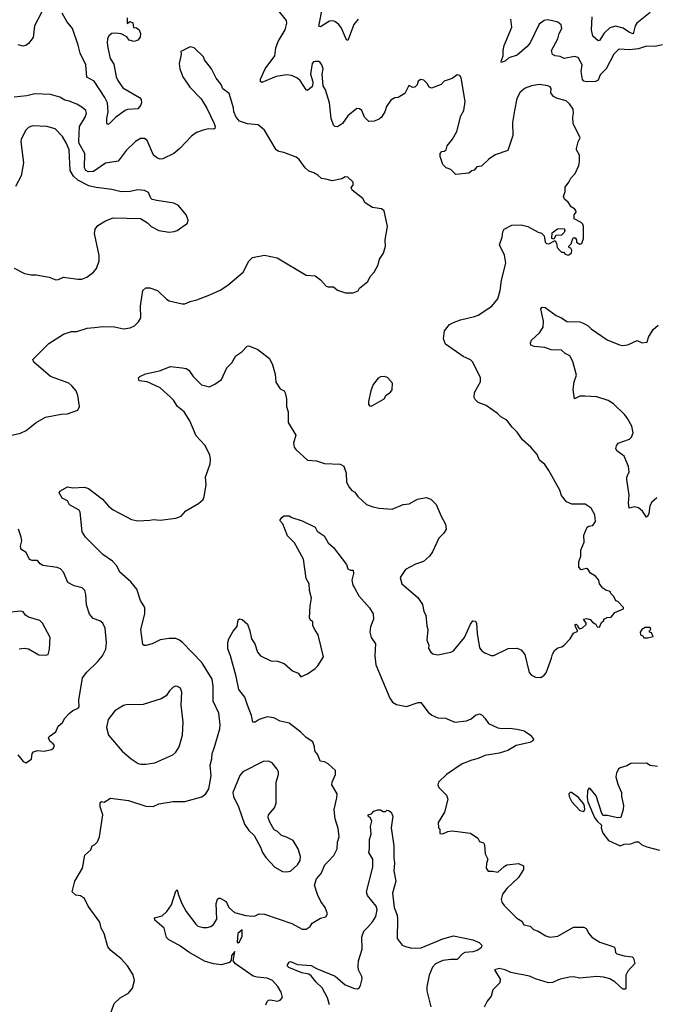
# Model space of a CAD drawing. Extents: x 1839239 to 1929705, y 762242 to 910352.
# Tile 329 of 429: x 1854698 to 1859574, y 888382 to 895932. Entities that reach past the tile are written whole.
import ezdxf

# ---------------------------------------------------------------- set-up
doc = ezdxf.new("R2010")
doc.units = 0

msp = doc.modelspace()

# ---------------------------------------------------------------- linework, layer by layer
at = {"layer": '0CON10XD'}
for points in [[(1854890.5, 896035), (1854811.8, 895885), (1854801.5, 895795), (1854765, 895749.4), (1854745, 895733.3), (1854725, 895728.1), (1854685, 895739.4)], [(1857295, 895936.7), (1857262, 895895), (1857215, 895772.5), (1857205, 895777.5), (1857166, 895866), (1857145, 895894.4), (1857115, 895919.4), (1857095, 895924.3), (1857075, 895920), (1857005, 895876.7), (1856991.7, 895881.7), (1857020.9, 896025)], [(1855522.5, 895945), (1855521.7, 895901.7), (1855542.5, 895917.5), (1855565, 895906.7), (1855571.7, 895871.7), (1855595, 895870), (1855615, 895853.3), (1855625.6, 895825), (1855621.2, 895798.8), (1855605, 895776.2), (1855575, 895764.2), (1855537.5, 895775), (1855519.3, 895799.3), (1855475, 895823.3), (1855435, 895829.2), (1855405, 895825.7), (1855382.6, 895807.4), (1855371.9, 895785), (1855368.9, 895755), (1855374.5, 895715.5), (1855392.8, 895635), (1855420.5, 895590.5), (1855438.9, 895495), (1855450.8, 895465), (1855490.3, 895410.3), (1855616.9, 895335), (1855629.1, 895319.1), (1855633.1, 895295), (1855625, 895273.8), (1855605, 895249.1), (1855525, 895242.9), (1855506.7, 895235), (1855435, 895185.7), (1855385, 895132.5), (1855375, 895128.8), (1855367.5, 895137.5), (1855366.1, 895173.9), (1855376.5, 895225), (1855370.7, 895295), (1855351.8, 895335), (1855270.4, 895460.4), (1855212.3, 895492.3), (1855204, 895585), (1855161.5, 895675), (1855146.4, 895736.4), (1855101.8, 895865), (1855059, 895919), (1855022.6, 895982.6)], [(1856850.4, 895465), (1856825, 895487.2), (1856783.6, 895503.6), (1856745, 895510), (1856664.6, 895495.4), (1856555, 895451.2), (1856545, 895457.5), (1856544.3, 895475), (1856580, 895555), (1856654.4, 895655), (1856663.3, 895715), (1856680, 895765), (1856734.3, 895855), (1856747.5, 895905), (1856744, 895925), (1856681.4, 896005)], [(1859628.3, 895738.3), (1859573.6, 895726.4), (1859505, 895729.4), (1859445, 895709.1), (1859375, 895701.6), (1859295, 895706.2), (1859255, 895667.5), (1859196.2, 895555), (1859151.4, 895508.6), (1859135, 895468.1), (1859115, 895457.5), (1859045, 895456.2), (1859025, 895461.2), (1859014.3, 895474.3), (1859004.6, 895534.6), (1859011.5, 895585), (1858981.7, 895641.7), (1858955, 895650), (1858875, 895634.4), (1858845, 895650.5), (1858805, 895655.6), (1858785, 895666.2), (1858778.6, 895695), (1858825.4, 895784.6), (1858835.5, 895825), (1858855.6, 895865), (1858852.5, 895892.5), (1858825, 895912), (1858775, 895926.7), (1858745, 895930), (1858720, 895925), (1858682, 895898), (1858614.5, 895755.5), (1858589.2, 895725), (1858515, 895660), (1858450.5, 895639.5), (1858425, 895617.5), (1858395, 895602.5), (1858390, 895615), (1858406, 895654), (1858405.8, 895695), (1858414.4, 895735), (1858473.8, 895875), (1858466.5, 895935)], [(1859535, 895987.7), (1859431.8, 895905), (1859420.4, 895885), (1859405, 895824.4), (1859375, 895833.2), (1859326.3, 895866.3), (1859268.9, 895881.1), (1859225, 895870.6), (1859182, 895828), (1859145, 895772), (1859135, 895770), (1859093.3, 895806.7), (1859085.5, 895855), (1859089.8, 895955)], [(1856672.5, 894105), (1856895, 893973.8), (1856965, 893966.7), (1857005.9, 893935.9), (1857049.3, 893889.3), (1857065, 893883.3), (1857105, 893882.5), (1857135, 893857.5), (1857198.3, 893838.3), (1857255, 893837.5), (1857295, 893852.5), (1857305, 893872.5), (1857367.5, 893925), (1857386.4, 893963.6), (1857416.7, 893995), (1857447.3, 894052.7), (1857456.7, 894095), (1857487.7, 894142.3), (1857504, 894195), (1857502.5, 894245), (1857519.2, 894345), (1857493.8, 894465), (1857472.7, 894482.7), (1857405, 894490.8), (1857348.3, 894528.3), (1857329.7, 894559.7), (1857248.8, 894625), (1857240, 894645), (1857256.6, 894663.4), (1857255.7, 894685), (1857216, 894725), (1857195, 894725.9), (1857168.4, 894711.6), (1857095, 894695.3), (1857045, 894708.9), (1857013.1, 894713.1), (1856985, 894740), (1856955, 894758), (1856915, 894771.2), (1856888, 894795), (1856840.9, 894860.9), (1856818.6, 894878.6), (1856725, 894912.9), (1856685, 894920.8), (1856665, 894934), (1856575, 895084), (1856526, 895125), (1856445, 895133.3), (1856384.6, 895154.6), (1856357.8, 895185), (1856339.5, 895225), (1856337.3, 895257.3), (1856305.7, 895365.7), (1856255, 895402.5), (1856243.8, 895435), (1856205, 895483.3), (1856168, 895555), (1856116.7, 895625), (1856107.3, 895647.3), (1856035, 895716.7), (1856005, 895723.3), (1855935, 895687.5), (1855936.2, 895665), (1855920.8, 895595), (1855926, 895555), (1855950, 895495), (1856003.3, 895415), (1856090, 895325), (1856134.1, 895254.1), (1856190.8, 895135), (1856198, 895112), (1856195, 895097.5), (1856185, 895092), (1856145, 895094), (1856105, 895086), (1856054.3, 895065.7), (1856015, 895040), (1855927.5, 894945), (1855880, 894905), (1855795, 894864.4), (1855775, 894863.3), (1855755, 894870.6), (1855725, 894893.1), (1855675.4, 895005.4), (1855655, 895021.4), (1855625, 895020), (1855585, 894997.8), (1855515, 894928.5), (1855453.3, 894846.7), (1855355, 894830.9), (1855265, 894768.9), (1855224.1, 894764.1), (1855205.5, 894775), (1855196.1, 894795), (1855198.5, 894905), (1855155, 894981.4), (1855151.7, 895001.7), (1855157.3, 895112.7), (1855200.9, 895185), (1855209.5, 895215), (1855205.6, 895235), (1855175, 895262), (1855135, 895284), (1855078.3, 895308.3), (1855045, 895315.7), (1855005, 895337.1), (1854935, 895357.5), (1854815, 895362.5), (1854752.1, 895347.9), (1854655, 895338.1)], [(1855469.4, 888430.6), (1855532.3, 888467.7), (1855563.3, 888505), (1855578.8, 888565), (1855567.7, 888607.7), (1855525, 888676.7), (1855475, 888730), (1855396.2, 888795), (1855373.4, 888823.4), (1855345.8, 888925.8), (1855323.8, 888965), (1855311.7, 889011.7), (1855223.3, 889135), (1855194.1, 889194.1), (1855165, 889213.8), (1855129.3, 889219.3), (1855101.2, 889245), (1855122, 889325), (1855180, 889425), (1855198.8, 889525), (1855242.5, 889565), (1855253.6, 889596.4), (1855273.6, 889606.4), (1855295, 889627.5), (1855310, 889665), (1855336.7, 889835), (1855314.2, 889895), (1855315, 889930), (1855325, 889937.5), (1855345, 889932.5), (1855395, 889962), (1855533.2, 889943.2), (1855665, 889900.8), (1855720.7, 889899.3), (1855765, 889920), (1855876.1, 889936.1), (1855965, 889937.5), (1856095, 889972.5), (1856126.2, 889995), (1856148.8, 890035), (1856165.8, 890134.2), (1856159.2, 890215), (1856172.5, 890265), (1856174, 890305), (1856190.6, 890345), (1856232.9, 890495), (1856235.6, 890525), (1856224.5, 890614.5), (1856180.8, 890705), (1856182.1, 890822.1), (1856175.5, 890875.5), (1856095, 891002.5), (1855946, 891155), (1855922.5, 891175), (1855895, 891186.7), (1855845, 891187.5), (1855775, 891176.7), (1855715, 891146.7), (1855665, 891133.3), (1855653, 891133), (1855641.7, 891141.7), (1855626.7, 891255), (1855656.9, 891375), (1855657.1, 891425), (1855625, 891477.5), (1855597.5, 891565), (1855550.5, 891620.5), (1855466.5, 891696.5), (1855443.9, 891743.9), (1855410.7, 891780.7), (1855335, 891832), (1855202.6, 891962.6), (1855177.5, 892005), (1855162.5, 892155), (1855155, 892170), (1855080.7, 892210.7), (1855065, 892242.5), (1855024.1, 892264.1), (1855000, 892305), (1855005, 892317.5), (1855065, 892350), (1855105, 892343.3), (1855195, 892346.2), (1855225, 892336.2), (1855332.5, 892255), (1855380.3, 892200.3), (1855414.3, 892174.3), (1855555, 892100), (1855605, 892090), (1855695, 892093.3), (1855725, 892100), (1855775, 892093.3), (1855895, 892110), (1855937.5, 892125), (1855972.5, 892165), (1856068.8, 892221.2), (1856105, 892253.8), (1856114, 892275), (1856129.2, 892365), (1856124, 892425), (1856160, 892525), (1856162.7, 892562.7), (1856155.8, 892595), (1856118.3, 892668.3), (1856051.3, 892741.3), (1856003.3, 892855), (1855958.9, 892925), (1855909.2, 892965), (1855877.5, 893015), (1855855, 893038), (1855775, 893108.8), (1855675, 893156.2), (1855615, 893162.5), (1855610, 893185), (1855620, 893195), (1855664.2, 893215.8), (1855770.5, 893239.5), (1855855, 893273.3), (1855945, 893263.3), (1855975, 893256.2), (1855995, 893243.3), (1856028.8, 893195), (1856092.7, 893132.7), (1856155, 893116.7), (1856195, 893136.2), (1856245, 893173.3), (1856287.7, 893262.3), (1856325, 893300), (1856356.1, 893353.9), (1856402.5, 893385), (1856441.7, 893428.3), (1856455, 893430), (1856525, 893403.3), (1856613.3, 893335), (1856636.2, 893285), (1856656.7, 893215), (1856662.3, 893152.3), (1856695, 893102.5), (1856726.4, 893086.4), (1856735, 893070), (1856743.6, 893023.6), (1856743.3, 892965), (1856756.7, 892925), (1856757.5, 892842.5), (1856816.4, 892746.4), (1856798, 892685), (1856804.2, 892655), (1856816.8, 892636.8), (1856905.5, 892555.5), (1856975, 892548), (1857035, 892527.5), (1857155, 892524), (1857185, 892508.8), (1857202.5, 892455), (1857206, 892385), (1857225, 892347.5), (1857245, 892322.5), (1857269.3, 892309.3), (1857292.5, 892275), (1857357.5, 892215), (1857405.9, 892195.9), (1857455, 892185.8), (1857555, 892178.8), (1857640, 892215), (1857685, 892218.8), (1857750, 892255), (1857815, 892266.7), (1857852.5, 892255), (1857893.6, 892213.6), (1857930, 892125), (1857963.9, 892063.9), (1857970, 892025), (1857951.2, 891995), (1857913.8, 891955), (1857865, 891852.5), (1857841.2, 891818.8), (1857795, 891776.2), (1857735, 891756.2), (1857657.5, 891715), (1857616.7, 891655), (1857630, 891605), (1857751.7, 891501.7), (1857787.3, 891447.3), (1857798.8, 891395), (1857813.8, 891365), (1857821.2, 891285), (1857830, 891255), (1857820, 891175), (1857836.2, 891135), (1857835, 891110), (1857852.5, 891082.5), (1857868.3, 891068.3), (1857905, 891062), (1858005, 891082), (1858026.8, 891093.2), (1858111.2, 891195), (1858155, 891297.5), (1858175, 891322.5), (1858195, 891320), (1858203, 891303), (1858206, 891225), (1858226.1, 891116.1), (1858242.3, 891092.3), (1858265, 891076.7), (1858315, 891056.2), (1858335, 891056.2), (1858445, 891110), (1858511.7, 891111.7), (1858545, 891100), (1858573.3, 891065), (1858606.7, 890925), (1858625, 890906.7), (1858655, 890891.2), (1858695, 890888.8), (1858720, 890905), (1858735.6, 890924.4), (1858778, 891035), (1858784.2, 891065.8), (1858801.2, 891095), (1858825, 891116.2), (1858855.9, 891124.1), (1858873.9, 891136.1), (1858920, 891185), (1858945, 891227.5), (1858978.3, 891241.7), (1858962.5, 891275), (1858960, 891295), (1858967, 891297), (1858980, 891285), (1858980, 891275), (1858991.7, 891261.7), (1859015, 891267.5), (1859042.5, 891295), (1859042.5, 891305), (1859023.3, 891335), (1859045, 891340), (1859075, 891332.5), (1859090.7, 891310.7), (1859116.7, 891296.7), (1859127, 891277), (1859145, 891272.5), (1859161.7, 891308.3), (1859180, 891325), (1859180, 891335), (1859205, 891346.7), (1859235, 891350), (1859263.9, 891386.1), (1859330, 891415), (1859330, 891425), (1859285, 891470), (1859270, 891475), (1859255, 891510), (1859231.7, 891531.7), (1859228.3, 891548.3), (1859195, 891557.5), (1859172, 891572), (1859146.4, 891606.4), (1859140, 891635), (1859113.9, 891663.9), (1859077, 891687), (1859057.5, 891715), (1859045, 891722.5), (1859005, 891713.8), (1858987.5, 891735), (1858986.7, 891775), (1859001.7, 891818.3), (1859001.2, 891865), (1859028, 891925), (1859025, 891980), (1859050.5, 892039.5), (1859065, 892049.2), (1859095.6, 892054.4), (1859114.2, 892085), (1859108.6, 892135), (1859082.5, 892185), (1859035, 892216), (1858933.6, 892216.4), (1858891.2, 892235), (1858855, 892282.5), (1858841.2, 892325), (1858756.7, 892475), (1858725, 892521.2), (1858684.5, 892554.5), (1858666.6, 892596.6), (1858620, 892655), (1858555, 892711.2), (1858515, 892770), (1858476.1, 892806.1), (1858435, 892860), (1858387.7, 892887.7), (1858362.3, 892912.3), (1858275, 892973.3), (1858215, 892997.5), (1858190.7, 893020.7), (1858183.3, 893035), (1858187.7, 893072.3), (1858233.3, 893155), (1858233.8, 893185), (1858175, 893306.7), (1858155, 893323.8), (1858098.8, 893348.8), (1857963.3, 893445), (1857950, 893485), (1857956.2, 893545), (1857996.2, 893595), (1858025, 893610.8), (1858078.7, 893631.3), (1858187.5, 893655), (1858215, 893667.1), (1858318.8, 893735), (1858365, 893792.5), (1858384.1, 893855.9), (1858392.9, 893935), (1858426, 894065), (1858415.8, 894125.8), (1858378.8, 894205), (1858398.8, 894265), (1858403.3, 894305), (1858414.1, 894325.9), (1858474.1, 894355.9), (1858545, 894360), (1858595, 894346.7), (1858675, 894302.5), (1858700, 894295), (1858720, 894275), (1858730, 894225), (1858740, 894215), (1858757, 894213), (1858805, 894240), (1858817, 894217), (1858820, 894185), (1858841.7, 894161.7), (1858855, 894150), (1858868.3, 894148.3), (1858883, 894133), (1858905, 894127.5), (1858915, 894132.5), (1858930, 894145), (1858932.5, 894165), (1858925, 894180), (1858911.7, 894181.7), (1858910, 894195), (1858927, 894213), (1858940, 894255), (1858945, 894260), (1858958.3, 894258.3), (1858970, 894245), (1858970, 894225), (1858995, 894210), (1859010, 894215), (1859022.5, 894255), (1859022.5, 894345), (1859016.7, 894365), (1859005, 894377.5), (1858950, 894405), (1858952.5, 894435), (1858967.5, 894455), (1858965, 894470), (1858955, 894482.5), (1858927, 894497), (1858905, 894532.5), (1858877.5, 894555), (1858870, 894575), (1858881.2, 894615), (1858882.3, 894647.7), (1858911.2, 894685), (1858925, 894717.5), (1858958.3, 894751.7), (1858986.7, 894815), (1858992.5, 894845), (1858993, 894893), (1858970, 894935), (1858970, 894945), (1858982, 894995), (1858997.3, 895027.3), (1858942.9, 895135), (1858940, 895185), (1858947.1, 895215), (1858942.5, 895245), (1858915, 895286.2), (1858890, 895310), (1858815, 895330), (1858792.7, 895342.7), (1858771.7, 895371.7), (1858773.8, 895405), (1858767.3, 895417.3), (1858750, 895425), (1858686.1, 895433.9), (1858625, 895424), (1858575, 895406), (1858536.7, 895375), (1858512.7, 895327.3), (1858494.3, 895235), (1858477.1, 895142.9), (1858481.1, 895045), (1858441.7, 894928.3), (1858345, 894896.2), (1858297.6, 894862.4), (1858240.3, 894809.7), (1858205, 894802.9), (1858185, 894778.8), (1858165, 894773.8), (1858142.5, 894755), (1858043.6, 894743.6), (1858005, 894782.5), (1857970, 894795), (1857945, 894822.5), (1857923.9, 894883.9), (1857923.3, 894905), (1857935, 894922.5), (1857955, 894924), (1857970, 894935), (1857976.7, 894965), (1858018.8, 895015), (1858052, 895075), (1858081.2, 895195), (1858103.8, 895235), (1858114.3, 895305), (1858085.3, 895485.3), (1858075, 895504.2), (1858055, 895508.6), (1858015, 895481.2), (1857955, 895460), (1857930, 895435), (1857857.5, 895407.5), (1857837, 895417), (1857825, 895440), (1857798.3, 895468.3), (1857775, 895472.5), (1857755, 895460), (1857747, 895433), (1857730, 895415), (1857713, 895413), (1857681.7, 895428.3), (1857653, 895367), (1857600, 895335), (1857575, 895333.3), (1857545.6, 895314.4), (1857512.5, 895267.5), (1857500, 895225), (1857473.3, 895185), (1857455, 895168.8), (1857415.9, 895154.1), (1857375, 895152), (1857343.4, 895183.4), (1857321.4, 895235), (1857305, 895248.6), (1857285, 895250.6), (1857215, 895194.3), (1857175, 895136.2), (1857135, 895110), (1857115, 895113.3), (1857104.3, 895124.3), (1857087.1, 895175), (1857075.6, 895295), (1857044.3, 895394.3), (1857026.2, 895425), (1857019.2, 895515), (1857025.9, 895555.9), (1857016.7, 895585), (1857003, 895603), (1856991.7, 895611.7), (1856965, 895612.5), (1856951.7, 895608.3), (1856941.2, 895595), (1856928, 895515), (1856945.8, 895455), (1856944, 895425), (1856936.5, 895413.5), (1856905, 895390), (1856895, 895393.3), (1856850.4, 895465)], [(1854655, 894025.8), (1854735, 893985.6), (1854785, 893974.2), (1854825, 893976.2), (1854925, 893958), (1854975, 893936.2), (1854995, 893938.8), (1855035, 893956.7), (1855145, 893942.5), (1855175, 893942.5), (1855213.6, 893956.4), (1855263.9, 893996.1), (1855285.8, 894024.2), (1855307.7, 894082.3), (1855308, 894125), (1855272.7, 894292.7), (1855278, 894325), (1855296.1, 894353.9), (1855355, 894390), (1855415, 894412), (1855625, 894406.7), (1855677.5, 894375), (1855706.4, 894346.4), (1855765, 894316.7), (1855845, 894303.8), (1855883, 894307), (1855905, 894316.7), (1855985, 894372.5), (1855990, 894395), (1855976.1, 894436.1), (1855916.1, 894506.1), (1855880, 894525), (1855750, 894545), (1855713.8, 894553.8), (1855703.8, 894563.8), (1855685, 894607.5), (1855655, 894623.3), (1855605, 894626.2), (1855545, 894613.8), (1855475, 894612), (1855405, 894630), (1855285, 894644.5), (1855227.7, 894657.7), (1855145, 894700.3), (1855111.6, 894731.6), (1855086.1, 894775), (1855076.3, 894933.7), (1855055, 894988.6), (1855027.4, 895037.4), (1854968.8, 895095), (1854905, 895112.2), (1854795, 895118.6), (1854765, 895106), (1854745.6, 895084.4), (1854709.4, 895015), (1854705.6, 894995), (1854726.1, 894835), (1854708.1, 894735), (1854666.2, 894653.8)], [(1858795, 894250), (1858780, 894255), (1858781.7, 894298.3), (1858823, 894327), (1858875, 894330), (1858880, 894315), (1858875, 894300), (1858855, 894280), (1858811.7, 894278.3), (1858795, 894250)], [(1854625, 892743.3), (1854705, 892761.4), (1854747.6, 892782.4), (1854825, 892843.8), (1854895, 892883.8), (1855015, 892908), (1855065, 892910), (1855143, 892937), (1855157.5, 892965), (1855145, 893050), (1855131.2, 893085), (1855098.8, 893125), (1855075, 893145.8), (1854934, 893195), (1854807.5, 893305), (1854798.1, 893325), (1854921.3, 893448.7), (1855035, 893521.1), (1855095, 893540.9), (1855135, 893540.5), (1855215, 893565.6), (1855270.5, 893570.5), (1855335, 893580), (1855425, 893577.8), (1855495, 893561.4), (1855545, 893568.6), (1855578.8, 893585), (1855610, 893615), (1855626.2, 893645), (1855624.3, 893735), (1855633.8, 893805), (1855643.3, 893855), (1855665, 893876.7), (1855695, 893876.2), (1855755, 893856.2), (1855825, 893788), (1855845, 893776), (1855945, 893752), (1855965, 893752.5), (1856005, 893772), (1856057.3, 893782.7), (1856156.8, 893823.2), (1856235, 893858.8), (1856294.1, 893895.9), (1856411.2, 893995), (1856455, 894081.2), (1856485, 894109.2), (1856575, 894125.8), (1856672.5, 894105)], [(1859585, 892266.2), (1859547.1, 892232.9), (1859532, 892205), (1859524.4, 892145.6), (1859515, 892123.3), (1859505, 892116.7), (1859475, 892163.8), (1859445, 892190), (1859415, 892196), (1859373.3, 892185), (1859367.1, 892225), (1859374.2, 892285), (1859354.2, 892405), (1859355.8, 892425), (1859372.5, 892465), (1859367.5, 892505), (1859336, 892585), (1859277.5, 892625), (1859272, 892645), (1859275.8, 892665), (1859290, 892685), (1859375.5, 892714.5), (1859390.3, 892729.7), (1859404.2, 892765), (1859394.4, 892814.4), (1859361.4, 892875), (1859340.7, 892900.7), (1859253.8, 892985), (1859211.7, 893011.7), (1859125, 893039.2), (1859033.9, 893046.1), (1858993.9, 893046.1), (1858953.6, 893023.6), (1858944, 893095), (1858952.5, 893155), (1858970, 893205), (1858941.7, 893311.7), (1858918, 893355), (1858883.4, 893373.4), (1858855, 893397.5), (1858775, 893401.4), (1858725, 893419.2), (1858645, 893426), (1858620, 893435), (1858616.2, 893455), (1858625, 893473.3), (1858685, 893531.2), (1858714, 893575), (1858715, 893620), (1858696.2, 893715), (1858705, 893728.8), (1858730, 893725), (1858812.4, 893662.4), (1858853.3, 893645), (1858895, 893616.9), (1858995, 893614.2), (1859020, 893605), (1859058.8, 893585), (1859081.2, 893561.2), (1859205, 893477.5), (1859298, 893438), (1859323, 893433), (1859362.4, 893437.6), (1859435, 893471.2), (1859473.8, 893453.8), (1859505, 893457.9), (1859514.7, 893465.3), (1859522, 893498), (1859556.7, 893555), (1859595, 893590)], [(1857395, 892967.5), (1857405, 892973.3), (1857492.5, 893025), (1857508.3, 893051.7), (1857542.5, 893075), (1857556.1, 893093.9), (1857556.7, 893145), (1857518.3, 893188.3), (1857495, 893196.2), (1857465, 893192.5), (1857447, 893183), (1857410, 893135), (1857392, 893085), (1857373.9, 893003.9), (1857373.9, 892983.9), (1857380.7, 892970.7), (1857395, 892967.5)], [(1856445.4, 890675.4), (1856425, 890736.2), (1856379.5, 890795), (1856358.9, 890895), (1856314.2, 891055), (1856293.6, 891106.4), (1856293.3, 891155), (1856303.3, 891185), (1856336.4, 891243.6), (1856365, 891280), (1856375, 891330), (1856385, 891337.5), (1856405, 891333.3), (1856445, 891296.7), (1856464.2, 891245), (1856475.7, 891185), (1856502.5, 891145), (1856522.4, 891082.4), (1856545, 891053.8), (1856625, 891016), (1856675, 891013.8), (1856725.9, 890995.9), (1856789.5, 890939.5), (1856835, 890920), (1856855, 890893.8), (1856905, 890916.7), (1856965, 890956.7), (1856984.1, 890975.9), (1857028.9, 891045), (1856988, 891215), (1856965, 891250), (1856946.2, 891285), (1856947.5, 891315), (1856928, 891328), (1856922, 891345), (1856926.1, 891433.9), (1856935.8, 891495), (1856920.6, 891555), (1856917.5, 891605), (1856895, 891647.5), (1856876.2, 891795), (1856805, 891920), (1856751.9, 891975), (1856717, 892067), (1856692.5, 892092.5), (1856707.5, 892115), (1856725, 892126.2), (1856765, 892128), (1856784.3, 892114.3), (1856865, 892088.8), (1856965, 892040), (1856980.6, 892010.6), (1857033.2, 891973.2), (1857065, 891921.2), (1857105.6, 891885.6), (1857203.8, 891753.8), (1857215, 891722), (1857235, 891710.8), (1857255, 891710), (1857258.8, 891685), (1857245.8, 891635), (1857254.4, 891595), (1857265.5, 891575.5), (1857299.2, 891515), (1857382.4, 891422.4), (1857408.6, 891375), (1857411.4, 891335), (1857389.4, 891275), (1857384.4, 891235), (1857394.2, 891195), (1857426, 891145), (1857422, 891055), (1857430, 890985), (1857538.3, 890728.3), (1857558.8, 890698.8), (1857589.5, 890679.5), (1857665, 890666), (1857755, 890695.8), (1857775.8, 890695.8), (1857832.1, 890622.1), (1857858.8, 890598.8), (1857905, 890577.5), (1857965, 890575.7), (1858035, 890546), (1858125.7, 890554.3), (1858160.5, 890569.5), (1858195, 890598.8), (1858225, 890608.8), (1858245, 890600), (1858266.2, 890575), (1858293.9, 890533.9), (1858365, 890502), (1858395.9, 890495.9), (1858455, 890498.6), (1858515, 890492.5), (1858568.7, 890478.7), (1858616.2, 890445), (1858640, 890415), (1858635, 890402.5), (1858611.7, 890388.3), (1858507.5, 890365), (1858442.1, 890327.9), (1858375, 890307.5), (1858265, 890289.6), (1858215, 890265.5), (1858166.2, 890255), (1858092, 890225), (1857971.2, 890145), (1857911.2, 890085), (1857906.2, 890065), (1857912, 890045), (1857971.2, 889985), (1857982, 889955), (1857955.9, 889854.1), (1857907.5, 889775), (1857910, 889735), (1857920, 889725), (1857921.7, 889691.7), (1857945, 889690), (1857983, 889707), (1858015, 889712.5), (1858155, 889693.8), (1858212.5, 889655), (1858225, 889631.2), (1858255, 889620), (1858263.8, 889605), (1858268.5, 889535), (1858288.1, 889495), (1858277.8, 889462.2), (1858276.6, 889425), (1858291.3, 889401.3), (1858325, 889402.3), (1858365, 889394.5), (1858415, 889439.5), (1858435, 889450), (1858525, 889461.2), (1858563.6, 889443.6), (1858563.3, 889415), (1858525.5, 889354.5), (1858435, 889268.8), (1858401.4, 889225), (1858390.6, 889185), (1858395.7, 889165), (1858415, 889138), (1858511.7, 889041.7), (1858549.2, 889019.2), (1858565, 888990), (1858615, 888980), (1858638.8, 888955), (1858675, 888942.5), (1858735, 888905.6), (1858765, 888896.9), (1858826.7, 888905), (1858945, 888972.5), (1859025, 888973.8), (1859042.3, 888962.3), (1859064.3, 888924.3), (1859085.7, 888895.7), (1859148.8, 888858.8), (1859255, 888823.3), (1859263.9, 888813.9), (1859269.4, 888779.4), (1859279.7, 888769.7), (1859335, 888753.1), (1859395, 888745.7), (1859406, 888735), (1859415.9, 888694.1), (1859363.3, 888635), (1859348.8, 888605), (1859348.8, 888505), (1859343.6, 888496.4), (1859325, 888496.7), (1859263, 888553), (1859225, 888578), (1859175, 888589.2), (1859125.8, 888594.2), (1858995, 888581.5), (1858945, 888591.5), (1858915, 888590.5), (1858844.5, 888575.5), (1858785, 888548.6), (1858755, 888545.6), (1858655, 888576.7), (1858608, 888598), (1858465, 888624.2), (1858421.2, 888645), (1858375.9, 888655.9), (1858338.9, 888645), (1858383.8, 888575), (1858381.2, 888545), (1858327.7, 888492.3), (1858313.3, 888445), (1858283.8, 888405), (1858261.2, 888358.8)], [(1854682.5, 890295), (1854725, 890243.3), (1854745, 890232.5), (1854788.3, 890261.7), (1854792.5, 890305), (1854805, 890317.5), (1854835, 890326.7), (1854885, 890323.8), (1854942.5, 890335), (1854958, 890345), (1854963.8, 890365), (1854955, 890380), (1854929.3, 890399.3), (1854920, 890425), (1854923.3, 890435), (1854975, 890470), (1854993.8, 890515), (1855026.9, 890543.1), (1855044.5, 890575.5), (1855077.3, 890612.7), (1855105.8, 890634.2), (1855147.3, 890652.7), (1855155, 890662.5), (1855151.4, 890715), (1855179.4, 890885), (1855212.1, 890927.9), (1855295, 891007.1), (1855331.9, 891055), (1855357.5, 891105), (1855362.5, 891155), (1855352.9, 891265), (1855335.5, 891305.5), (1855311.7, 891321.7), (1855261.1, 891341.1), (1855234.6, 891374.6), (1855209.5, 891445), (1855206, 891525), (1855198.8, 891555), (1855177.5, 891575), (1855115, 891590.6), (1855068, 891615), (1855034.5, 891694.5), (1855009.7, 891719.7), (1854985, 891730), (1854875, 891747.5), (1854855, 891758.8), (1854833.8, 891783.8), (1854794.1, 891784.1), (1854772.3, 891792.3), (1854748, 891845), (1854715.4, 891865.4), (1854707.2, 891877.2), (1854703.3, 891895), (1854713.6, 891935), (1854708.4, 891965), (1854687.8, 892025)], [(1854695, 891107.5), (1854735, 891113.3), (1854765, 891106.7), (1854845, 891060.8), (1854895, 891058.8), (1854917.5, 891065), (1854925.9, 891104.1), (1854931.2, 891195), (1854872.5, 891305), (1854853.6, 891323.6), (1854765, 891350), (1854742.5, 891365), (1854725, 891390), (1854706.4, 891396.4), (1854631.7, 891388.3)], [(1859515, 891192.5), (1859557.5, 891202.5), (1859545, 891230), (1859530, 891235), (1859530, 891245), (1859540, 891255), (1859535, 891270), (1859495, 891270), (1859470, 891255), (1859457.5, 891235), (1859460, 891215), (1859478.3, 891208.3), (1859485, 891192.5), (1859515, 891192.5)], [(1855627.7, 890222.3), (1855665, 890224.3), (1855735, 890234), (1855872.9, 890295), (1855896.7, 890315), (1855920.5, 890355), (1855947.5, 890445), (1855952, 890545), (1855935.7, 890675), (1855940.8, 890775), (1855931.2, 890805), (1855908.8, 890818.8), (1855895, 890821.2), (1855875, 890814), (1855845.8, 890785), (1855821.7, 890748.3), (1855783.3, 890725), (1855645, 890680), (1855515, 890677.1), (1855495, 890672), (1855428.8, 890631.2), (1855376, 890565), (1855362.5, 890505), (1855378.8, 890445), (1855485, 890323.3), (1855553.3, 890265), (1855607.7, 890227.7), (1855627.7, 890222.3)], [(1856587, 888377), (1856595, 888402.5), (1856606.4, 888413.6), (1856623, 888417), (1856675, 888406.7), (1856696.1, 888413.9), (1856713.3, 888435), (1856704, 888475), (1856678.3, 888518.3), (1856636, 888565), (1856595, 888583.3), (1856518.9, 888588.9), (1856488.3, 888598.3), (1856352.3, 888692.3), (1856335.7, 888715.7), (1856347.5, 888787.5), (1856322.5, 888755), (1856319.3, 888720.7), (1856307, 888703), (1856245, 888684.5), (1856185, 888692.5), (1856115, 888713.1), (1855995, 888780.5), (1855925, 888831.9), (1855842, 888875), (1855824.2, 888895), (1855806.2, 888965), (1855735, 889027.5), (1855732.5, 889045), (1855789.5, 889060.5), (1855827.3, 889092.7), (1855861.2, 889145), (1855895, 889250), (1855905, 889260), (1855912.5, 889225), (1855940.8, 889155), (1855975, 889093.3), (1856048.8, 888995), (1856065, 888981.2), (1856105, 888970), (1856135, 888970), (1856165, 888978.8), (1856185.8, 888994.2), (1856210, 889035), (1856206, 889155), (1856215, 889187.5), (1856225, 889196.7), (1856235, 889196.7), (1856281.2, 889171.2), (1856303.2, 889123.2), (1856345.7, 889085.7), (1856432.4, 889062.4), (1856485, 889057.1), (1856505, 889059.2), (1856535, 889074.3), (1856575, 889072.9), (1856785, 889000), (1856865, 888956.7), (1856895, 888956.7), (1856925, 888977.5), (1856942.5, 889005), (1857005, 889042.5), (1857047, 889053), (1857060, 889075), (1857041.2, 889125), (1857008.8, 889168.8), (1856982.7, 889222.7), (1856960, 889295), (1856975, 889344), (1857011.4, 889385), (1857038.8, 889451.2), (1857063.6, 889476.4), (1857106.8, 889523.2), (1857132.2, 889575), (1857134.6, 889625), (1857149.1, 889665), (1857140.9, 889730.9), (1857117.8, 889805), (1857109.5, 889875), (1857131.5, 889965), (1857133.3, 889995), (1857091.4, 890065), (1857094.4, 890085), (1857121.1, 890145), (1857121.5, 890175), (1857065, 890225.6), (1857035, 890240), (1857002.5, 890245), (1856984.3, 890295), (1856962, 890325), (1856960.6, 890355), (1856945.4, 890395.4), (1856895, 890427.5), (1856855, 890468.5), (1856765, 890537.3), (1856695, 890553.6), (1856647.7, 890577.7), (1856595, 890585.7), (1856535, 890566), (1856505, 890544.2), (1856485.9, 890545.9), (1856476.9, 890595), (1856445.4, 890675.4)], [(1856745, 889397.1), (1856775, 889402.9), (1856829.5, 889450.5), (1856848.6, 889485), (1856850.9, 889515), (1856834.7, 889575), (1856795, 889637.1), (1856745, 889664.4), (1856705, 889676), (1856675, 889706.2), (1856650.3, 889720.3), (1856617.3, 889777.3), (1856603.8, 889815), (1856606.7, 889835), (1856651.4, 889888.6), (1856665.6, 889924.4), (1856664.2, 890085), (1856684, 890145), (1856683.8, 890165), (1856673.8, 890185), (1856634.1, 890234.1), (1856605.8, 890245.8), (1856565, 890244.2), (1856410.8, 890165), (1856385.8, 890135), (1856333.3, 890005), (1856338.8, 889975), (1856375.8, 889895), (1856422.1, 889762.1), (1856456.7, 889715), (1856497.5, 889675), (1856545, 889587.5), (1856560, 889545), (1856585, 889506.7), (1856654.4, 889434.4), (1856715, 889400.8), (1856745, 889397.1)], [(1859590, 890205), (1859533, 890213), (1859505, 890230), (1859385, 890227.5), (1859355, 890211.2), (1859305, 890196), (1859291.2, 890185), (1859275, 890157.5), (1859271.2, 890125), (1859285, 890070), (1859313.3, 890005), (1859313.3, 889975), (1859330, 889905), (1859327.5, 889875), (1859310, 889815), (1859285, 889812.5), (1859205, 889830), (1859175, 889830), (1859162.5, 889845), (1859121.2, 889981.2), (1859075, 890037.5), (1859065, 890040), (1859060, 890035), (1859053.9, 890016.1), (1859050, 889965), (1859056.7, 889935), (1859107.5, 889815), (1859127.5, 889785), (1859160, 889755), (1859157.5, 889735), (1859170, 889695), (1859215, 889637.5), (1859305, 889597.5), (1859335, 889610), (1859385, 889612.5), (1859425, 889627.5), (1859445, 889627.5), (1859470, 889605), (1859509.3, 889589.3), (1859605, 889563.3)], [(1859025, 889860), (1859033, 889877), (1859027.5, 889915), (1858985, 889967.5), (1858930, 890005), (1858920, 890005), (1858910, 889995), (1858912.5, 889975), (1858932.5, 889935), (1858995, 889866.7), (1859025, 889860)], [(1857075, 888376.7), (1857060.3, 888430.3), (1857018.3, 888508.3), (1856971.2, 888551.2), (1856935, 888600), (1856915, 888611.9), (1856861.7, 888621.7), (1856763.3, 888665), (1856751.2, 888675), (1856752, 888685), (1856763.8, 888705), (1856775, 888710), (1856827.9, 888687.9), (1856935, 888678.9), (1856975.4, 888655.4), (1857116.6, 888596.6), (1857195, 888530), (1857265, 888502.5), (1857289.5, 888500.5), (1857302, 888508), (1857312, 888525), (1857324.1, 888575.9), (1857321.4, 888595), (1857296.4, 888646.4), (1857293.3, 888675), (1857296.7, 888715), (1857324.7, 888805.3), (1857321.4, 888898.6), (1857336.9, 888943.1), (1857365, 888971.5), (1857405.3, 889014.7), (1857430.5, 889055), (1857440, 889105), (1857433.3, 889133.3), (1857367.1, 889215), (1857358, 889245), (1857406.1, 889433.9), (1857408, 889465), (1857406, 889495), (1857376.7, 889545), (1857382.5, 889575), (1857380, 889645), (1857393.3, 889685), (1857388.8, 889745), (1857398.8, 889785), (1857388.3, 889808.3), (1857370, 889825), (1857370, 889835), (1857397, 889843), (1857415, 889862.5), (1857445, 889873.3), (1857465, 889872.5), (1857485, 889860), (1857505, 889860), (1857515, 889870), (1857527, 889867), (1857547.5, 889855), (1857560, 889825), (1857546.2, 889735), (1857567.9, 889597.9), (1857566.9, 889505), (1857572.9, 889465), (1857567.8, 889405), (1857582, 889325), (1857557.5, 889235), (1857570.7, 889125), (1857593.1, 889065), (1857597.1, 889037.1)], [(1857597.1, 889037.1), (1857594, 888885), (1857632, 888835), (1857657.5, 888825), (1857705, 888811.4), (1857776.6, 888813.4), (1857945, 888884.4), (1858025, 888906), (1858175, 888875.8), (1858222.5, 888855), (1858242.5, 888835), (1858236.7, 888815), (1858206.7, 888795), (1858175, 888784.4), (1858112.4, 888777.6), (1858095, 888768), (1858052.5, 888725), (1858005, 888725.6), (1857945, 888716.7), (1857886.9, 888693.1), (1857863.4, 888666.6), (1857839.5, 888605), (1857821.1, 888515), (1857821.1, 888485), (1857852.4, 888362.4)], [(1856375, 888852), (1856385, 888860), (1856405.4, 888905), (1856405, 888952.5), (1856370, 888925), (1856367, 888857), (1856375, 888852)], [(1855387.5, 888285), (1855421.7, 888388.3), (1855469.4, 888430.6)]]:
    msp.add_lwpolyline(points, dxfattribs=at)

doc.saveas('drawing.dxf')
